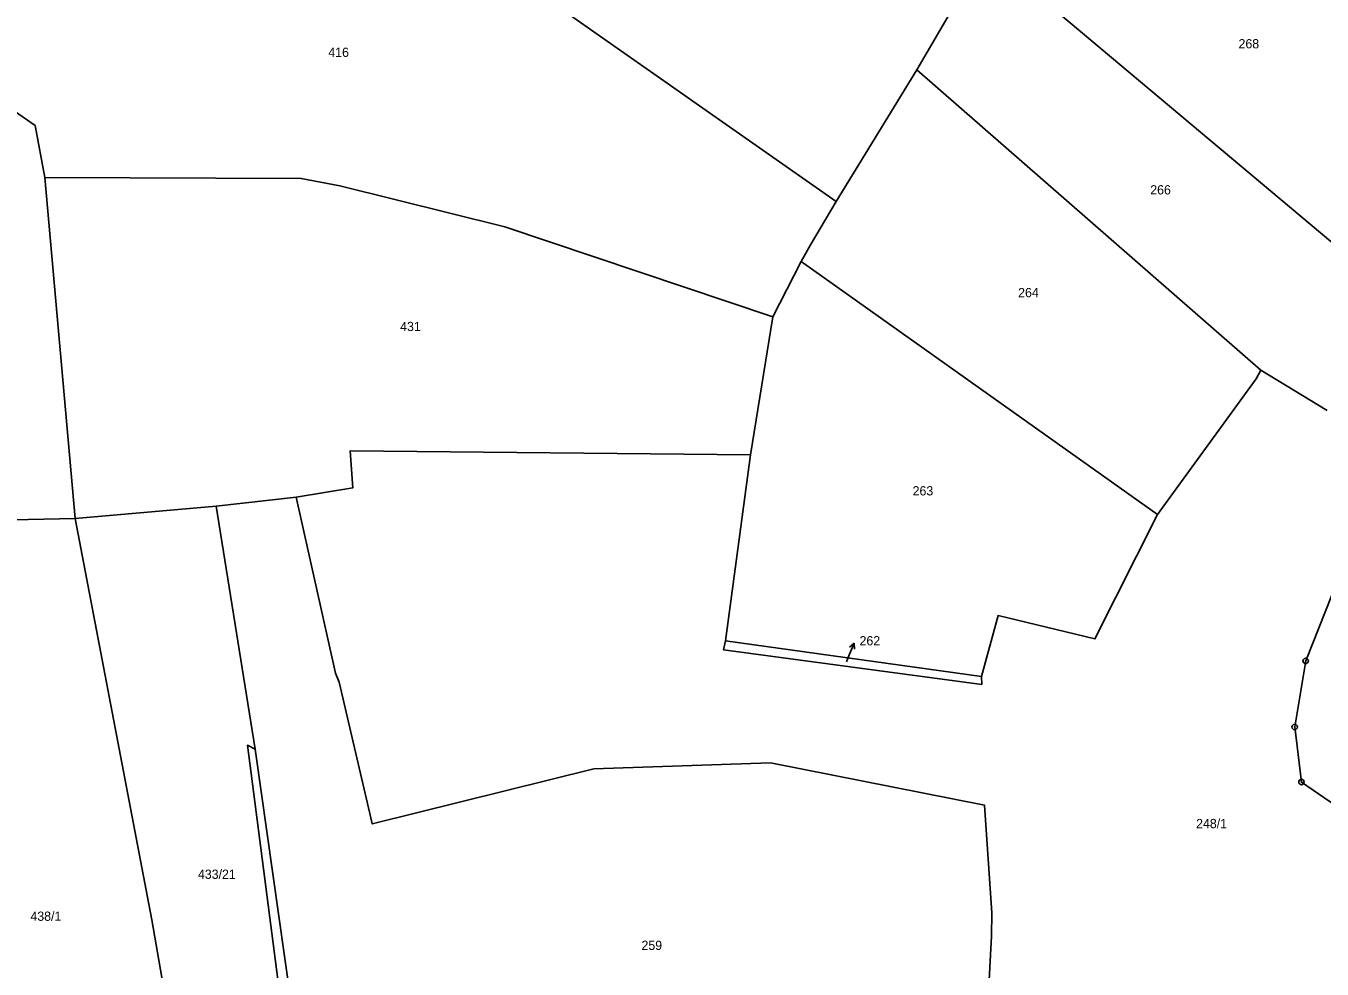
# Model space of a CAD drawing. Extents: x -680203 to -673936, y -1102717 to -1093650.
# Drawn here: x -679847.8 to -679609.4, y -1098374.2 to -1098200.7 of the extents above; entities that cross this region are included whole.
import ezdxf

# ---------------------------------------------------------------- set-up
doc = ezdxf.new("R2010")
doc.units = 0
for name, color, linetype in [('SOxx02xx_Koleje_param další_Popis10', 7, 'Continuous'), ('SOxx02xx_Staničení_Popis10', 7, 'Continuous'), ('SOxxxxxx_Osa_bod_P', 7, 'Continuous'), ('x_prac', 7, 'Continuous')]:
    doc.layers.add(name, color=color, linetype=linetype)

msp = doc.modelspace()

# ---------------------------------------------------------------- linework, layer by layer
at = {"layer": 'SOxx02xx_Koleje_param další_Popis10'}
for centre, radius in [((-679612.42, -1098317.51), 0.5), ((-679612.42, -1098317.51), 0.0303), ((-679614.45, -1098329.66), 0.5), ((-679614.45, -1098329.66), 0.0303), ((-679613.21, -1098339.79), 0.5), ((-679613.21, -1098339.79), 0.0303)]:
    msp.add_circle(centre, radius, dxfattribs=at)
at = {"layer": 'SOxx02xx_Staničení_Popis10'}
for p, q in [((-679696.63, -1098317), (-679695.51, -1098314.22)), ((-679695.51, -1098314.22), (-679696.34, -1098314.96)), ((-679695.51, -1098314.22), (-679695.42, -1098315.33)), ((-679696.9, -1098317.66), (-679696.63, -1098317))]:
    msp.add_line(p, q, dxfattribs=at)
at = {"layer": 'x_prac'}
for p, q in [((-679766.18, -1098185.83), (-679698.78, -1098232.99)), ((-679596.54, -1098249.82), (-679671.29, -1098187.06)), ((-679677.85, -1098198.31), (-679683.94, -1098208.79)), ((-679683.94, -1098208.79), (-679698.78, -1098232.99)), ((-679620.65, -1098264.04), (-679683.94, -1098208.79)), ((-679838.77, -1098291.34), (-679844.37, -1098228.6)), ((-679705.21, -1098244.04), (-679710.42, -1098254.25)), ((-679639.68, -1098290.56), (-679705.21, -1098244.04)), ((-679710.42, -1098254.25), (-679714.56, -1098279.59)), ((-679620.65, -1098264.04), (-679608.49, -1098271.42)), ((-679714.56, -1098279.59), (-679719.15, -1098313.8)), ((-679597.76, -1098280.39), (-679612.42, -1098317.51)), ((-679798.13, -1098287.4), (-679812.87, -1098289.05)), ((-679838.77, -1098291.34), (-679812.87, -1098289.05)), ((-679812.87, -1098289.05), (-679805.68, -1098333.71)), ((-679877.61, -1098292.02), (-679838.77, -1098291.34)), ((-679672.07, -1098320.36), (-679719.15, -1098313.8)), ((-679805.68, -1098333.71), (-679792.83, -1098424.64))]:
    msp.add_line(p, q, dxfattribs=at)
for points in [[(-679875.6, -1098204.31), (-679857.43, -1098211.27), (-679846.12, -1098219.03), (-679844.37, -1098228.6)], [(-679844.37, -1098228.6), (-679797.23, -1098228.79), (-679790.09, -1098230.14), (-679759.73, -1098237.67), (-679710.42, -1098254.25)], [(-679698.78, -1098232.99), (-679703.54, -1098240.97), (-679705.21, -1098244.04)], [(-679639.68, -1098290.56), (-679621.52, -1098265.65), (-679620.65, -1098264.04)], [(-679798.13, -1098287.4), (-679787.74, -1098285.7), (-679788.22, -1098278.89), (-679714.56, -1098279.59)], [(-679672.47, -1098407.98), (-679672.03, -1098401.57), (-679670.21, -1098368.12), (-679670.14, -1098363.87), (-679671.53, -1098344.03), (-679710.87, -1098336.28), (-679743.37, -1098337.36), (-679784.14, -1098347.48), (-679784.57, -1098345.54), (-679790.23, -1098321.43), (-679790.89, -1098319.73), (-679798.13, -1098287.4)], [(-679838.77, -1098291.34), (-679824.66, -1098365.11), (-679812.42, -1098435.8)], [(-679672.07, -1098320.36), (-679669, -1098309.17), (-679651.21, -1098313.47), (-679639.68, -1098290.56)], [(-679719.15, -1098313.8), (-679719.54, -1098315.45), (-679672.02, -1098321.82), (-679672.07, -1098320.36)], [(-679612.42, -1098317.51), (-679614.45, -1098329.66), (-679613.21, -1098339.79), (-679606.91, -1098344.12), (-679581.46, -1098352.79)], [(-679805.68, -1098333.71), (-679807.11, -1098333.01), (-679795.22, -1098424.91)]]:
    msp.add_lwpolyline(points, dxfattribs=at)

# ---------------------------------------------------------------- texts
at = {"layer": 'SOxxxxxx_Osa_bod_P'}
for s, p in [('268', (-679624.78, -1098204.84)), ('416', (-679792.22, -1098206.41)), ('266', (-679641.02, -1098231.71)), ('264', (-679665.32, -1098250.61)), ('431', (-679779, -1098256.84)), ('263', (-679684.73, -1098287.07)), ('262', (-679694.5, -1098314.65)), ('248/1', (-679632.58, -1098348.27)), ('433/21', (-679816.2, -1098357.59)), ('438/1', (-679847.02, -1098365.31)), ('259', (-679734.61, -1098370.67))]:
    msp.add_text(s, height=1.7, dxfattribs=at).set_placement(p)

doc.saveas('drawing.dxf')
